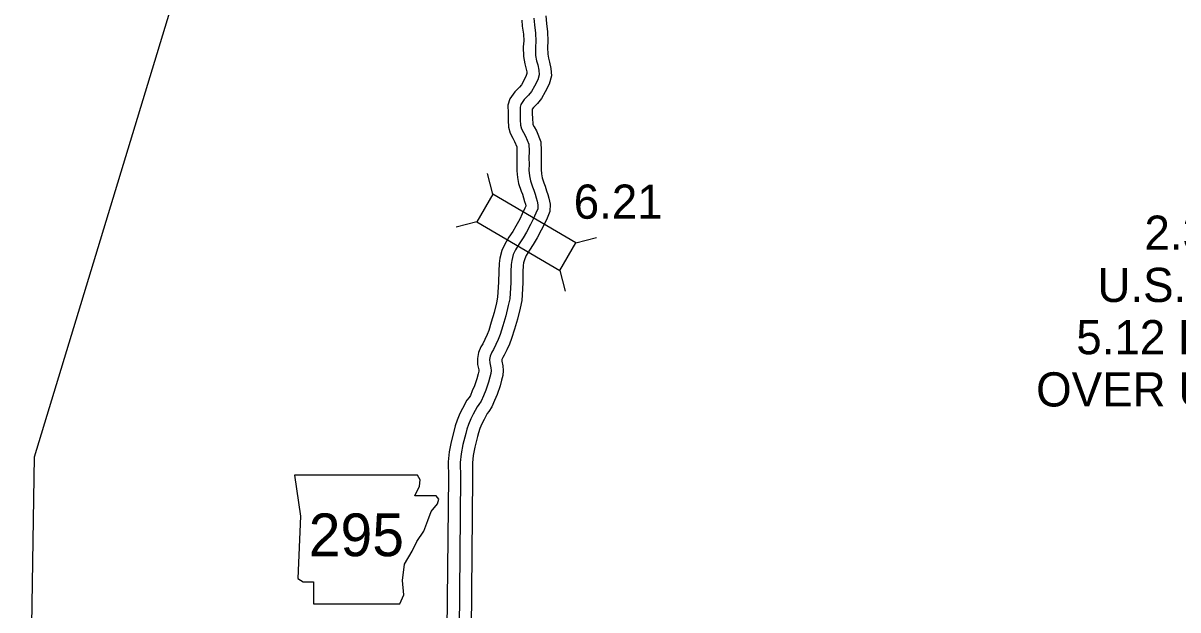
# Model space of a CAD drawing. Extents: x 31699 to 244310, y -8841 to 11474.
# Drawn here: x 134503 to 135454, y -2239 to -1755 of the extents above; entities that cross this region are included whole.
import ezdxf

# ---------------------------------------------------------------- set-up
doc = ezdxf.new("R2010")
doc.units = 0
for name, color, linetype in [('B_Logo', 7, 'Continuous'), ('G-ANNO-TEXT', 7, 'Continuous'), ('R_Logo', 7, 'Continuous'), ('R_XS_EARTHWORK_STAGE1', 7, 'Continuous'), ('R_XS_EARTHWORK_STAGE2', 7, 'Continuous'), ('S_WALL', 7, 'Continuous'), ('S_WALL_ANNOT', 7, 'Continuous')]:
    doc.layers.add(name, color=color, linetype=linetype)

msp = doc.modelspace()

# ---------------------------------------------------------------- linework, layer by layer
at = {"layer": 'B_Logo'}
for points in [[(134923.34, -1750.98), (134923.78, -1756.52), (134924.75, -1763.39), (134924.99, -1769.93), (134924.71, -1774.93), (134924.81, -1781.8), (134925.66, -1786.34), (134926.58, -1789.62), (134927.5, -1793.96), (134927.75, -1797.69), (134926.53, -1802.03), (134923.98, -1807.22), (134921.43, -1811.68), (134919.03, -1814.68), (134915.48, -1818.2), (134912.74, -1822.13), (134912.06, -1824.33), (134912.11, -1829.2), (134912.22, -1834.81), (134912.47, -1839.28), (134913.26, -1842.21), (134914.84, -1845.36), (134916.5, -1848.23), (134919.27, -1855.04), (134919.38, -1860.65), (134919.36, -1866.52), (134919.4, -1871.52), (134919.32, -1876.39), (134919.83, -1880.93), (134920.55, -1885.07), (134922.2, -1890.21), (134923.32, -1892.89), (134924.37, -1896.29), (134925.29, -1899.3), (134926.15, -1902.03), (134926.73, -1905.04), (134926.59, -1908.31), (134925.11, -1911.77), (134922.76, -1916.77), (134920.61, -1921.23), (134917.32, -1927.36), (134914.44, -1932.29), (134911.22, -1937.08), (134908.21, -1942.14), (134906.46, -1945.94), (134905.11, -1950.81), (134904.7, -1954.07), (134904.41, -1960.01), (134904.31, -1968.95), (134903.46, -1982.56), (134902.3, -1987.89), (134900.21, -1996.42), (134897.71, -2004.62), (134895.62, -2011.89), (134894, -2015.89), (134892.05, -2020.15), (134890.04, -2024.21), (134888.77, -2026.41), (134887.49, -2029.61), (134886.88, -2032.41), (134887, -2035.28), (134887.98, -2039.35), (134888.18, -2041.42), (134887.97, -2043.89), (134887.16, -2046.96), (134885.94, -2051.22), (134883.78, -2057.62), (134881.77, -2062.28), (134879.95, -2066.68), (134878.14, -2069.48), (134876.6, -2071.41), (134873.45, -2077.4), (134871.51, -2081.27), (134869.49, -2085.93), (134868.21, -2089.93), (134867.26, -2093.33), (134864.9, -2102.39), (134863.47, -2110.06), (134862.71, -2117.27), (134862.93, -2129.34)], [(134862.93, -2129.34), (134861.77, -2255.44)]]:
    msp.add_lwpolyline(points, dxfattribs=at)
at = {"layer": 'G-ANNO-TEXT'}
msp.add_lwpolyline([(134726.03, -2127.79), (134731.11, -2161.63), (134728.85, -2212.95), (134733.36, -2215.77), (134741.82, -2215.77), (134741.82, -2233.81), (134812.88, -2233.81), (134816.26, -2226.48), (134815.13, -2214.64), (134816.82, -2201.1), (134823.03, -2190.39), (134826.98, -2182.49), (134832.61, -2174.04), (134836, -2165.01), (134838.82, -2157.68), (134843.89, -2151.48), (134845.02, -2147.53), (134842.77, -2144.71), (134825.28, -2144.71), (134829.23, -2136.82), (134829.8, -2131.74), (134827.46, -2127.84)], close=True, dxfattribs=at)
at = {"layer": 'R_Logo'}
msp.add_lwpolyline([(134502.52, -2801.4), (134503.37, -2729.35), (134504.27, -2651.76), (134504.73, -2600.1), (134509.28, -2286.07), (134511.97, -2112.63), (134637.79, -1698.58)], dxfattribs=at)
at = {"layer": 'R_XS_EARTHWORK_STAGE1'}
for p, q in [((134889.65, -1896.24), (134885.19, -1879.21)), ((134876.32, -1919.02), (134859.3, -1923.48)), ((134958.01, -1936.23), (134975.04, -1931.77)), ((134944.68, -1959.01), (134949.14, -1976.04))]:
    msp.add_line(p, q, dxfattribs=at)
msp.add_lwpolyline([(134876.32, -1919.02), (134944.68, -1959.01), (134958.01, -1936.23), (134889.65, -1896.24)], close=True, dxfattribs=at)
at = {"layer": 'R_XS_EARTHWORK_STAGE2'}
for points in [[(134933.23, -1749.24), (134933.72, -1755.41), (134934.73, -1762.5), (134935, -1770.03), (134934.71, -1775.14), (134934.8, -1780.8), (134935.41, -1784.07), (134936.3, -1787.23), (134937.43, -1792.58), (134937.84, -1798.74), (134935.91, -1805.61), (134932.82, -1811.91), (134929.72, -1817.33), (134926.47, -1821.38), (134923.17, -1824.66), (134922.08, -1826.22), (134922.11, -1829.05), (134922.22, -1834.43), (134922.4, -1837.69), (134922.65, -1838.63), (134923.65, -1840.6), (134925.5, -1843.83), (134929.23, -1852.99), (134929.38, -1860.57), (134929.36, -1866.49), (134929.41, -1871.56), (134929.33, -1875.92), (134929.74, -1879.51), (134930.29, -1882.68), (134931.59, -1886.75), (134932.73, -1889.47), (134933.93, -1893.35), (134934.84, -1896.34), (134935.85, -1899.58), (134936.78, -1904.29), (134936.5, -1910.56), (134934.23, -1915.86), (134931.79, -1921.07), (134929.53, -1925.77), (134926.05, -1932.25), (134922.92, -1937.6), (134919.68, -1942.43), (134917.07, -1946.8), (134915.88, -1949.39), (134914.94, -1952.78), (134914.67, -1954.94), (134914.41, -1960.31), (134914.3, -1969.32), (134913.39, -1983.93), (134912.05, -1990.14), (134909.85, -1999.08), (134907.3, -2007.46), (134905.08, -2015.15), (134903.19, -2019.84), (134901.09, -2024.45), (134898.86, -2028.95), (134897.78, -2030.8), (134897.08, -2032.55), (134896.93, -2033.28), (134896.95, -2033.88), (134897.88, -2037.71), (134898.22, -2041.38), (134897.86, -2045.6), (134896.8, -2049.6), (134895.49, -2054.19), (134893.13, -2061.21), (134890.98, -2066.18), (134888.85, -2071.34), (134886.27, -2075.33), (134885.01, -2076.9), (134882.34, -2081.98), (134880.57, -2085.5), (134878.86, -2089.45), (134877.79, -2092.79), (134876.92, -2095.93), (134874.66, -2104.58), (134873.37, -2111.51), (134872.72, -2117.7), (134872.93, -2129.16)], [(134913.44, -1752.71), (134913.84, -1757.62), (134914.78, -1764.28), (134914.98, -1769.83), (134914.7, -1774.72), (134914.83, -1782.81), (134915.91, -1788.62), (134916.87, -1792), (134917.57, -1795.33), (134917.66, -1796.65), (134917.15, -1798.44), (134915.14, -1802.53), (134913.14, -1806.03), (134911.58, -1807.98), (134907.8, -1811.74), (134903.64, -1817.69), (134902.05, -1822.88), (134902.11, -1829.35), (134902.23, -1835.18), (134902.54, -1840.87), (134903.87, -1845.8), (134906.04, -1850.11), (134907.49, -1852.63), (134909.31, -1857.09), (134909.38, -1860.73), (134909.36, -1866.55), (134909.4, -1871.48), (134909.31, -1876.87), (134909.93, -1882.35), (134910.82, -1887.46), (134912.8, -1893.68), (134913.91, -1896.3), (134914.81, -1899.23), (134915.74, -1902.25), (134916.44, -1904.49), (134916.69, -1905.79), (134916.68, -1906.05), (134915.98, -1907.68), (134913.73, -1912.47), (134911.69, -1916.7), (134908.6, -1922.47), (134905.96, -1926.97), (134902.77, -1931.73), (134899.35, -1937.48), (134897.04, -1942.49), (134895.28, -1948.83), (134894.73, -1953.2), (134894.41, -1959.71), (134894.31, -1968.58), (134893.52, -1981.18), (134892.56, -1985.64), (134890.56, -1993.77), (134888.12, -2001.78), (134886.15, -2008.62), (134884.81, -2011.94), (134883.02, -2015.85), (134881.23, -2019.48), (134879.75, -2022.03), (134877.9, -2026.67), (134876.83, -2031.54), (134877.05, -2036.68), (134878.09, -2041), (134878.14, -2041.46), (134878.08, -2042.18), (134877.51, -2044.31), (134876.39, -2048.25), (134874.44, -2054.03), (134872.56, -2058.39), (134871.06, -2062.02), (134870.02, -2063.63), (134868.2, -2065.91), (134864.56, -2072.82), (134862.44, -2077.03), (134860.12, -2082.41), (134858.63, -2087.06), (134857.61, -2090.73), (134855.13, -2100.21), (134853.56, -2108.62), (134852.7, -2116.83), (134852.93, -2129.52)], [(134852.93, -2129.25), (134851.77, -2255.28)], [(134872.93, -2129.43), (134871.77, -2255.59)]]:
    msp.add_lwpolyline(points, dxfattribs=at)

# ---------------------------------------------------------------- texts
at = {"layer": 'G-ANNO-TEXT'}
msp.add_text('295', height=35.2, dxfattribs=at).set_placement((134737.85, -2194.55))
at = {"layer": 'S_WALL'}
msp.add_text('6.21', height=28.16, dxfattribs=at).set_placement((134956.23, -1916.41))
at = {"layer": 'S_WALL_ANNOT'}
for s, height, p in [('2.38-7.32', 28.16, (135426.48, -1942)), ('U.S. 412, S-3B', 28.1599, (135387.74, -1985.05)), ('5.12 EXCEPTION', 28.1599, (135370.32, -2028.11)), ('OVER U.S. 412, S-3', 28.1599, (135337.24, -2071.16))]:
    msp.add_text(s, height=height, dxfattribs=at).set_placement(p)

doc.saveas('drawing.dxf')
